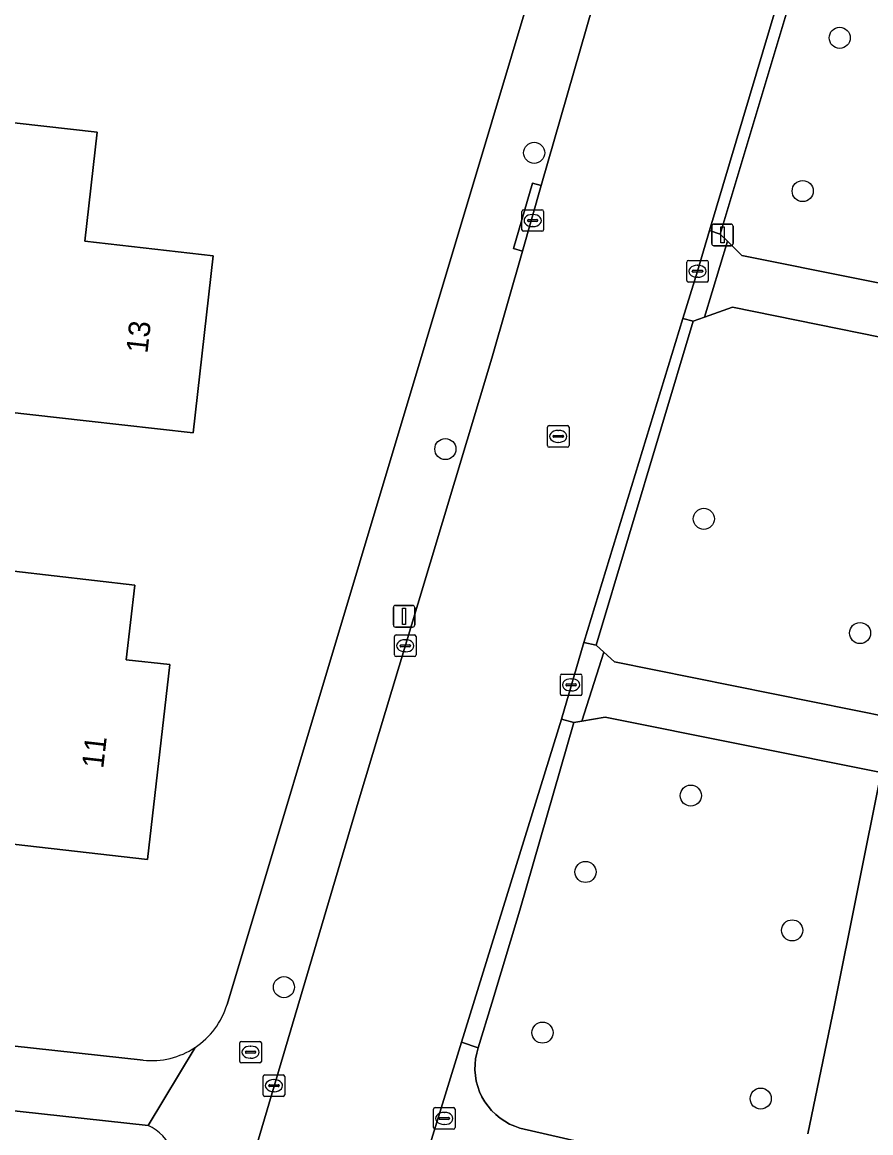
# Model space of a CAD drawing. Extents: x 162184 to 163154, y 385507 to 386516.
# Drawn here: x 162478.2 to 162517.6, y 385877.3 to 385928.8 of the extents above; entities that cross this region are included whole.
import ezdxf

# ---------------------------------------------------------------- set-up
doc = ezdxf.new("R2010")
doc.units = 0
for name, color, linetype in [('IMGEO_Boom', 7, 'Continuous'), ('IMGEO_Brandkraan', 7, 'Continuous'), ('IMGEO_Erf', 7, 'Continuous'), ('IMGEO_Groenvoorziening', 7, 'Continuous'), ('IMGEO_Kolk', 7, 'Continuous'), ('IMGEO_Lichtmast', 7, 'Continuous'), ('IMGEO_Pand', 7, 'Continuous'), ('IMGEO_Pand_nummerreeks', 7, 'Continuous'), ('IMGEO_Rijbaan_lokaal_gesloten', 7, 'Continuous'), ('IMGEO_Rioolput', 7, 'Continuous'), ('IMGEO_Voetpad_open', 7, 'Continuous')]:
    doc.layers.add(name, color=color, linetype=linetype)

msp = doc.modelspace()

# ---------------------------------------------------------------- linework, layer by layer
at = {"layer": 'IMGEO_Boom'}
for centre in [(162516.129, 385928.076), (162501.969, 385922.747), (162514.412, 385920.972), (162497.854, 385909.008), (162509.831, 385905.774), (162517.072, 385900.476), (162509.226, 385892.941), (162504.348, 385889.399), (162513.924, 385886.69), (162490.372, 385884.058), (162502.355, 385881.949), (162512.468, 385878.89)]:
    msp.add_circle(centre, 0.489, dxfattribs=at)
at = {"layer": 'IMGEO_Brandkraan'}
for p, q in [((162488.399, 385881.542), (162489.251, 385881.542)), ((162488.324, 385880.616), (162488.324, 385881.468)), ((162488.583, 385881.036), (162488.583, 385881.048)), ((162489.021, 385880.999), (162488.623, 385880.999)), ((162488.626, 385881.085), (162489.024, 385881.085)), ((162488.812, 385881.322), (162488.837, 385881.322)), ((162489.067, 385881.048), (162489.067, 385881.036)), ((162489.325, 385881.468), (162489.325, 385880.616)), ((162489.251, 385880.542), (162488.399, 385880.542)), ((162488.835, 385880.762), (162488.81, 385880.762))]:
    msp.add_line(p, q, dxfattribs=at)
for points in [[(162488.399, 385881.542), (162489.251, 385881.542)], [(162488.324, 385880.616), (162488.324, 385881.468)], [(162489.325, 385881.468), (162489.325, 385880.616)], [(162489.251, 385880.542), (162488.399, 385880.542)]]:
    msp.add_lwpolyline(points, dxfattribs=at)
for centre, radius, start, end in [((162488.401, 385881.466), 0.0765, 91.552, 178.448), ((162488.401, 385881.466), 0.0765, 91.552, 178.448), ((162489.249, 385881.466), 0.0765, 1.552, 88.448), ((162489.249, 385881.466), 0.0765, 1.552, 88.448), ((162488.623, 385881.045), 0.0403, 85.8775, 175.7526), ((162488.62, 385881.035), 0.0366, 178.938, 274.7102), ((162489.024, 385881.042), 0.043, 264.8664, 352.4533), ((162489.028, 385881.047), 0.0386, 1.7309, 96.639), ((162488.401, 385880.618), 0.0765, 181.552, 268.448), ((162488.401, 385880.618), 0.0765, 181.552, 268.448), ((162489.249, 385880.618), 0.0765, 271.552, 358.448), ((162489.249, 385880.618), 0.0765, 271.552, 358.448)]:
    msp.add_arc(centre, radius, start, end, dxfattribs=at)
for centre, major_axis, ratio, start_param, end_param in [((162488.811, 385881.042), (-0.387, 0.002), 0.722429, 4.712389, 7.853982), ((162488.836, 385881.042), (-0.39, 0.002), 0.717154, 1.570796, 4.712389)]:
    msp.add_ellipse(centre, major_axis=major_axis, ratio=ratio, start_param=start_param, end_param=end_param, dxfattribs=at)
at = {"layer": 'IMGEO_Erf'}
for points in [[(162487.736, 385883.252), (162500, 385924.181), (162505.435, 385942.32)], [(162474.106, 385903.774), (162483.462, 385902.705), (162483.066, 385899.242), (162485.087, 385899.012), (162484.055, 385889.981), (162475.111, 385891.003)], [(162315.549, 385899.101), (162483.845, 385880.672)]]:
    msp.add_lwpolyline(points, dxfattribs=at)
msp.add_lwpolyline([(162481.719, 385923.7), (162481.149, 385918.645), (162487.094, 385917.974), (162486.168, 385909.757), (162481.2, 385910.317), (162473.784, 385911.153), (162474.216, 385914.988), (162470.212, 385915.44), (162470.645, 385919.276), (162471.277, 385924.878), (162476.751, 385924.26)], close=True, dxfattribs=at)
for centre, radius, start, end in [((162484.23, 385884.311), 3.662, 303.5845, 343.1929), ((162484.236, 385884.304), 3.653, 263.849, 303.5627)]:
    msp.add_arc(centre, radius, start, end, dxfattribs=at)
at = {"layer": 'IMGEO_Groenvoorziening'}
for points in [[(162525.32, 385942.052), (162520.583, 385943.386), (162520.312, 385943.411), (162520.04, 385943.412), (162519.77, 385943.388), (162519.502, 385943.34), (162519.24, 385943.269), (162518.985, 385943.174), (162518.74, 385943.057), (162518.506, 385942.919), (162518.286, 385942.76), (162518.08, 385942.583), (162517.891, 385942.387), (162517.721, 385942.176), (162517.57, 385941.95), (162517.44, 385941.711), (162517.331, 385941.462), (162517.26, 385941.254), (162510.59, 385918.977), (162510.922, 385918.649), (162511.59, 385917.99), (162522.449, 385915.81), (162527.062, 385938.387)], [(162514.655, 385877.262), (162515.874, 385883.146), (162518.043, 385894.013), (162505.257, 385896.583), (162504.18, 385896.393), (162503.807, 385896.327), (162501.302, 385887.632), (162500, 385883.311), (162499.377, 385881.243), (162499.305, 385880.993), (162499.255, 385880.738), (162499.228, 385880.479), (162499.225, 385880.22), (162499.245, 385879.96), (162499.288, 385879.704), (162499.353, 385879.452), (162499.441, 385879.208), (162499.55, 385878.972), (162499.68, 385878.747), (162499.83, 385878.534), (162499.998, 385878.335), (162500.186, 385878.15), (162500.387, 385877.984), (162500.602, 385877.837), (162500.83, 385877.71), (162501.068, 385877.604), (162501.3, 385877.523), (162511.214, 385875.241)], [(162484.078, 385877.647), (162461.469, 385880.119), (162461.029, 385876.13), (162460.988, 385875.745), (162482.598, 385873.386)]]:
    msp.add_lwpolyline(points, dxfattribs=at)
msp.add_lwpolyline([(162505.196, 385899.591), (162505.684, 385899.141), (162518.56, 385896.553), (162521.961, 385913.391), (162511.153, 385915.582), (162509.855, 385915.132), (162509.344, 385914.936), (162504.847, 385899.913)], close=True, dxfattribs=at)
msp.add_arc((162483.117, 385875.593), 2.267, 256.7683, 64.9238, dxfattribs=at)
at = {"layer": 'IMGEO_Kolk'}
for p, q in [((162501.399, 385919.18), (162501.399, 385920.032)), ((162501.474, 385920.106), (162502.326, 385920.106)), ((162501.658, 385919.6), (162501.658, 385919.612)), ((162501.701, 385919.649), (162502.099, 385919.649)), ((162501.887, 385919.886), (162501.912, 385919.886)), ((162502.142, 385919.612), (162502.142, 385919.6)), ((162502.4, 385920.032), (162502.4, 385919.18)), ((162502.326, 385919.106), (162501.474, 385919.106)), ((162502.096, 385919.563), (162501.698, 385919.563)), ((162501.91, 385919.326), (162501.885, 385919.326)), ((162509.038, 385916.828), (162509.038, 385917.68)), ((162509.113, 385917.754), (162509.965, 385917.754)), ((162510.039, 385917.68), (162510.039, 385916.828)), ((162509.297, 385917.248), (162509.297, 385917.26)), ((162509.735, 385917.211), (162509.337, 385917.211)), ((162509.34, 385917.297), (162509.738, 385917.297)), ((162509.526, 385917.534), (162509.551, 385917.534)), ((162509.781, 385917.26), (162509.781, 385917.248)), ((162509.965, 385916.754), (162509.113, 385916.754)), ((162509.549, 385916.974), (162509.524, 385916.974)), ((162495.494, 385899.461), (162495.494, 385900.313)), ((162495.569, 385900.387), (162496.421, 385900.387)), ((162495.982, 385900.167), (162496.007, 385900.167)), ((162496.495, 385900.313), (162496.495, 385899.461)), ((162495.753, 385899.881), (162495.753, 385899.893)), ((162496.191, 385899.844), (162495.793, 385899.844)), ((162495.796, 385899.93), (162496.194, 385899.93)), ((162496.005, 385899.607), (162495.98, 385899.607)), ((162496.237, 385899.893), (162496.237, 385899.881)), ((162496.421, 385899.387), (162495.569, 385899.387)), ((162503.181, 385897.649), (162503.181, 385898.501)), ((162503.256, 385898.575), (162504.108, 385898.575)), ((162504.182, 385898.501), (162504.182, 385897.649)), ((162503.44, 385898.069), (162503.44, 385898.081)), ((162503.878, 385898.032), (162503.48, 385898.032)), ((162503.483, 385898.118), (162503.881, 385898.118)), ((162503.669, 385898.355), (162503.694, 385898.355)), ((162503.924, 385898.081), (162503.924, 385898.069)), ((162504.108, 385897.575), (162503.256, 385897.575)), ((162503.692, 385897.795), (162503.667, 385897.795)), ((162489.484, 385879.99), (162490.336, 385879.99)), ((162489.409, 385879.064), (162489.409, 385879.916)), ((162489.668, 385879.484), (162489.668, 385879.496)), ((162490.106, 385879.447), (162489.708, 385879.447)), ((162489.711, 385879.533), (162490.109, 385879.533)), ((162489.897, 385879.77), (162489.922, 385879.77)), ((162490.152, 385879.496), (162490.152, 385879.484)), ((162490.41, 385879.916), (162490.41, 385879.064)), ((162490.336, 385878.99), (162489.484, 385878.99)), ((162489.92, 385879.21), (162489.895, 385879.21)), ((162497.377, 385878.47), (162498.229, 385878.47)), ((162497.302, 385877.544), (162497.302, 385878.396)), ((162497.561, 385877.964), (162497.561, 385877.976)), ((162497.999, 385877.927), (162497.601, 385877.927)), ((162497.604, 385878.013), (162498.002, 385878.013)), ((162497.79, 385878.25), (162497.815, 385878.25)), ((162498.045, 385877.976), (162498.045, 385877.964)), ((162498.303, 385878.396), (162498.303, 385877.544)), ((162498.229, 385877.47), (162497.377, 385877.47)), ((162497.813, 385877.69), (162497.788, 385877.69))]:
    msp.add_line(p, q, dxfattribs=at)
for points in [[(162501.399, 385919.18), (162501.399, 385920.032)], [(162501.474, 385920.106), (162502.326, 385920.106)], [(162502.4, 385920.032), (162502.4, 385919.18)], [(162502.326, 385919.106), (162501.474, 385919.106)], [(162509.038, 385916.828), (162509.038, 385917.68)], [(162509.113, 385917.754), (162509.965, 385917.754)], [(162510.039, 385917.68), (162510.039, 385916.828)], [(162509.965, 385916.754), (162509.113, 385916.754)], [(162495.494, 385899.461), (162495.494, 385900.313)], [(162495.569, 385900.387), (162496.421, 385900.387)], [(162496.495, 385900.313), (162496.495, 385899.461)], [(162496.421, 385899.387), (162495.569, 385899.387)], [(162503.181, 385897.649), (162503.181, 385898.501)], [(162503.256, 385898.575), (162504.108, 385898.575)], [(162504.182, 385898.501), (162504.182, 385897.649)], [(162504.108, 385897.575), (162503.256, 385897.575)], [(162489.484, 385879.99), (162490.336, 385879.99)], [(162489.409, 385879.064), (162489.409, 385879.916)], [(162490.41, 385879.916), (162490.41, 385879.064)], [(162490.336, 385878.99), (162489.484, 385878.99)], [(162497.377, 385878.47), (162498.229, 385878.47)], [(162497.302, 385877.544), (162497.302, 385878.396)], [(162498.303, 385878.396), (162498.303, 385877.544)], [(162498.229, 385877.47), (162497.377, 385877.47)]]:
    msp.add_lwpolyline(points, dxfattribs=at)
for centre, radius, start, end in [((162501.476, 385920.03), 0.0765, 91.552, 178.448), ((162501.476, 385920.03), 0.0765, 91.552, 178.448), ((162501.698, 385919.609), 0.0403, 85.8775, 175.7526), ((162501.695, 385919.599), 0.0366, 178.938, 274.7102), ((162502.099, 385919.606), 0.043, 264.8664, 352.4533), ((162502.103, 385919.611), 0.0386, 1.7309, 96.639), ((162502.324, 385920.03), 0.0765, 1.552, 88.448), ((162502.324, 385920.03), 0.0765, 1.552, 88.448), ((162501.476, 385919.182), 0.0765, 181.552, 268.448), ((162501.476, 385919.182), 0.0765, 181.552, 268.448), ((162502.324, 385919.182), 0.0765, 271.552, 358.448), ((162502.324, 385919.182), 0.0765, 271.552, 358.448), ((162509.115, 385917.678), 0.0765, 91.552, 178.448), ((162509.115, 385917.678), 0.0765, 91.552, 178.448), ((162509.963, 385917.678), 0.0765, 1.552, 88.448), ((162509.963, 385917.678), 0.0765, 1.552, 88.448), ((162509.337, 385917.257), 0.0403, 85.8775, 175.7526), ((162509.334, 385917.247), 0.0366, 178.938, 274.7102), ((162509.738, 385917.254), 0.043, 264.8664, 352.4533), ((162509.742, 385917.259), 0.0386, 1.7309, 96.639), ((162509.115, 385916.83), 0.0765, 181.552, 268.448), ((162509.115, 385916.83), 0.0765, 181.552, 268.448), ((162509.963, 385916.83), 0.0765, 271.552, 358.448), ((162509.963, 385916.83), 0.0765, 271.552, 358.448), ((162495.571, 385900.311), 0.0765, 91.552, 178.448), ((162495.571, 385900.311), 0.0765, 91.552, 178.448), ((162496.419, 385900.311), 0.0765, 1.552, 88.448), ((162496.419, 385900.311), 0.0765, 1.552, 88.448), ((162495.793, 385899.89), 0.0403, 85.8775, 175.7526), ((162495.79, 385899.88), 0.0366, 178.938, 274.7102), ((162496.194, 385899.887), 0.043, 264.8664, 352.4533), ((162496.198, 385899.892), 0.0386, 1.7309, 96.639), ((162495.571, 385899.463), 0.0765, 181.552, 268.448), ((162495.571, 385899.463), 0.0765, 181.552, 268.448), ((162496.419, 385899.463), 0.0765, 271.552, 358.448), ((162496.419, 385899.463), 0.0765, 271.552, 358.448), ((162503.258, 385898.499), 0.0765, 91.552, 178.448), ((162503.258, 385898.499), 0.0765, 91.552, 178.448), ((162504.106, 385898.499), 0.0765, 1.552, 88.448), ((162504.106, 385898.499), 0.0765, 1.552, 88.448), ((162503.48, 385898.078), 0.0403, 85.8775, 175.7526), ((162503.477, 385898.068), 0.0366, 178.938, 274.7102), ((162503.881, 385898.075), 0.043, 264.8664, 352.4533), ((162503.885, 385898.08), 0.0386, 1.7309, 96.639), ((162503.258, 385897.651), 0.0765, 181.552, 268.448), ((162503.258, 385897.651), 0.0765, 181.552, 268.448), ((162504.106, 385897.651), 0.0765, 271.552, 358.448), ((162504.106, 385897.651), 0.0765, 271.552, 358.448), ((162489.486, 385879.914), 0.0765, 91.552, 178.448), ((162489.486, 385879.914), 0.0765, 91.552, 178.448), ((162490.334, 385879.914), 0.0765, 1.552, 88.448), ((162490.334, 385879.914), 0.0765, 1.552, 88.448), ((162489.708, 385879.493), 0.0403, 85.8775, 175.7526), ((162489.705, 385879.483), 0.0366, 178.938, 274.7102), ((162490.109, 385879.49), 0.043, 264.8664, 352.4533), ((162490.113, 385879.495), 0.0386, 1.7309, 96.639), ((162489.486, 385879.066), 0.0765, 181.552, 268.448), ((162489.486, 385879.066), 0.0765, 181.552, 268.448), ((162490.334, 385879.066), 0.0765, 271.552, 358.448), ((162490.334, 385879.066), 0.0765, 271.552, 358.448), ((162497.379, 385878.394), 0.0765, 91.552, 178.448), ((162497.379, 385878.394), 0.0765, 91.552, 178.448), ((162498.227, 385878.394), 0.0765, 1.552, 88.448), ((162498.227, 385878.394), 0.0765, 1.552, 88.448), ((162497.601, 385877.973), 0.0403, 85.8775, 175.7526), ((162497.598, 385877.963), 0.0366, 178.938, 274.7102), ((162498.002, 385877.97), 0.043, 264.8664, 352.4533), ((162498.006, 385877.975), 0.0386, 1.7309, 96.639), ((162497.379, 385877.546), 0.0765, 181.552, 268.448), ((162497.379, 385877.546), 0.0765, 181.552, 268.448), ((162498.227, 385877.546), 0.0765, 271.552, 358.448), ((162498.227, 385877.546), 0.0765, 271.552, 358.448)]:
    msp.add_arc(centre, radius, start, end, dxfattribs=at)
for centre, major_axis, ratio, start_param, end_param in [((162501.886, 385919.606), (-0.387, 0.002), 0.722429, 4.712389, 7.853982), ((162501.911, 385919.606), (-0.39, 0.002), 0.717154, 1.570796, 4.712389), ((162509.525, 385917.254), (-0.387, 0.002), 0.722429, 4.712389, 7.853982), ((162509.55, 385917.254), (-0.39, 0.002), 0.717154, 1.570796, 4.712389), ((162495.981, 385899.887), (-0.387, 0.002), 0.722429, 4.712389, 7.853982), ((162496.006, 385899.887), (-0.39, 0.002), 0.717154, 1.570796, 4.712389), ((162503.668, 385898.075), (-0.387, 0.002), 0.722429, 4.712389, 7.853982), ((162503.693, 385898.075), (-0.39, 0.002), 0.717154, 1.570796, 4.712389), ((162489.896, 385879.49), (-0.387, 0.002), 0.722429, 4.712389, 7.853982), ((162489.921, 385879.49), (-0.39, 0.002), 0.717154, 1.570796, 4.712389), ((162497.789, 385877.97), (-0.387, 0.002), 0.722429, 4.712389, 7.853982), ((162497.814, 385877.97), (-0.39, 0.002), 0.717154, 1.570796, 4.712389)]:
    msp.add_ellipse(centre, major_axis=major_axis, ratio=ratio, start_param=start_param, end_param=end_param, dxfattribs=at)
at = {"layer": 'IMGEO_Lichtmast'}
for p, q in [((162510.2, 385918.54), (162510.2, 385919.34)), ((162510.2, 385919.34), (162510.2, 385918.54)), ((162510.3, 385919.44), (162511.09, 385919.44)), ((162511.09, 385919.44), (162510.3, 385919.44)), ((162511.19, 385919.34), (162511.19, 385918.54)), ((162511.19, 385918.54), (162511.19, 385919.34)), ((162511.09, 385918.44), (162510.3, 385918.44)), ((162510.3, 385918.44), (162511.09, 385918.44)), ((162495.442, 385900.856), (162495.442, 385901.656)), ((162495.442, 385901.656), (162495.442, 385900.856)), ((162495.542, 385901.756), (162496.332, 385901.756)), ((162496.332, 385901.756), (162495.542, 385901.756)), ((162496.432, 385901.656), (162496.432, 385900.856)), ((162496.432, 385900.856), (162496.432, 385901.656)), ((162496.332, 385900.756), (162495.542, 385900.756)), ((162495.542, 385900.756), (162496.332, 385900.756))]:
    msp.add_line(p, q, dxfattribs=at)
for points in [[(162510.62, 385919.315), (162510.77, 385919.315), (162510.77, 385918.565), (162510.62, 385918.565), (162510.62, 385919.315)], [(162495.862, 385901.631), (162496.012, 385901.631), (162496.012, 385900.881), (162495.862, 385900.881), (162495.862, 385901.631)]]:
    msp.add_lwpolyline(points, dxfattribs=at)
for centre, start, end in [((162510.3, 385919.34), 90, 180), ((162510.3, 385919.34), 90, 180), ((162511.09, 385919.34), 0, 90), ((162511.09, 385919.34), 360, 90), ((162510.3, 385918.54), 180, 270), ((162510.3, 385918.54), 180, 270), ((162511.09, 385918.54), 270, 0), ((162511.09, 385918.54), 270, 0), ((162495.542, 385901.656), 90, 180), ((162495.542, 385901.656), 90, 180), ((162496.332, 385901.656), 0, 90), ((162496.332, 385901.656), 360, 90), ((162495.542, 385900.856), 180, 270), ((162495.542, 385900.856), 180, 270), ((162496.332, 385900.856), 270, 0), ((162496.332, 385900.856), 270, 0)]:
    msp.add_arc(centre, 0.1, start, end, dxfattribs=at)
at = {"layer": 'IMGEO_Pand'}
for points in [[(162487.094, 385917.974), (162481.149, 385918.645), (162481.719, 385923.7), (162476.751, 385924.26), (162471.277, 385924.878), (162470.645, 385919.276), (162470.212, 385915.44), (162474.216, 385914.988), (162473.784, 385911.153), (162481.2, 385910.317), (162486.168, 385909.757)], [(162483.462, 385902.705), (162474.106, 385903.774), (162474.073, 385903.48), (162463.902, 385904.618), (162458.744, 385905.195), (162458.233, 385900.634), (162457.953, 385899.065), (162457.873, 385898.347), (162463.135, 385897.758), (162463.215, 385898.476), (162475.804, 385897.067), (162475.111, 385891.003), (162484.055, 385889.981), (162485.087, 385899.012), (162483.066, 385899.242)]]:
    msp.add_lwpolyline(points, close=True, dxfattribs=at)
at = {"layer": 'IMGEO_Rijbaan_lokaal_gesloten'}
msp.add_lwpolyline([(162497.086, 385876.584), (162498.596, 385881.5), (162503.236, 385896.477), (162504.269, 385900.045), (162508.863, 385915.06), (162509.535, 385917.255), (162510.097, 385919.136), (162515.965, 385938.832), (162508.031, 385941.166), (162502.299, 385921.223), (162501.428, 385918.192), (162500, 385913.225), (162496.007, 385899.923), (162493.86, 385892.787), (162489.15, 385876.859)], dxfattribs=at)
at = {"layer": 'IMGEO_Rioolput'}
for p, q in [((162502.582, 385909.17), (162502.582, 385910.022)), ((162502.657, 385910.096), (162503.509, 385910.096)), ((162503.07, 385909.876), (162503.095, 385909.876)), ((162503.583, 385910.022), (162503.583, 385909.17)), ((162502.841, 385909.59), (162502.841, 385909.602)), ((162503.279, 385909.553), (162502.881, 385909.553)), ((162502.884, 385909.639), (162503.282, 385909.639)), ((162503.093, 385909.316), (162503.068, 385909.316)), ((162503.325, 385909.602), (162503.325, 385909.59)), ((162503.509, 385909.096), (162502.657, 385909.096))]:
    msp.add_line(p, q, dxfattribs=at)
for points in [[(162502.582, 385909.17), (162502.582, 385910.022)], [(162502.657, 385910.096), (162503.509, 385910.096)], [(162503.583, 385910.022), (162503.583, 385909.17)], [(162503.509, 385909.096), (162502.657, 385909.096)]]:
    msp.add_lwpolyline(points, dxfattribs=at)
for centre, radius, start, end in [((162502.659, 385910.02), 0.0765, 91.552, 178.448), ((162502.659, 385910.02), 0.0765, 91.552, 178.448), ((162503.507, 385910.02), 0.0765, 1.552, 88.448), ((162503.507, 385910.02), 0.0765, 1.552, 88.448), ((162502.881, 385909.599), 0.0403, 85.8775, 175.7526), ((162502.878, 385909.589), 0.0366, 178.938, 274.7102), ((162503.282, 385909.596), 0.043, 264.8664, 352.4533), ((162503.286, 385909.601), 0.0386, 1.7309, 96.639), ((162502.659, 385909.172), 0.0765, 181.552, 268.448), ((162502.659, 385909.172), 0.0765, 181.552, 268.448), ((162503.507, 385909.172), 0.0765, 271.552, 358.448), ((162503.507, 385909.172), 0.0765, 271.552, 358.448)]:
    msp.add_arc(centre, radius, start, end, dxfattribs=at)
for centre, major_axis, ratio, start_param, end_param in [((162503.069, 385909.596), (-0.387, 0.002), 0.722429, 4.712389, 7.853982), ((162503.094, 385909.596), (-0.39, 0.002), 0.717154, 1.570796, 4.712389)]:
    msp.add_ellipse(centre, major_axis=major_axis, ratio=ratio, start_param=start_param, end_param=end_param, dxfattribs=at)
at = {"layer": 'IMGEO_Voetpad_open'}
for points in [[(162493.86, 385892.787), (162496.007, 385899.923), (162500, 385913.225), (162501.428, 385918.192), (162501.007, 385918.315), (162501.893, 385921.342), (162502.299, 385921.223), (162508.031, 385941.166), (162508.513, 385942.844)], [(162505.435, 385942.32), (162500, 385924.181), (162487.736, 385883.252)], [(162527.062, 385938.387), (162522.449, 385915.81), (162511.59, 385917.99), (162510.922, 385918.649), (162509.855, 385915.132), (162511.153, 385915.582), (162521.961, 385913.391), (162518.56, 385896.553), (162505.684, 385899.141), (162505.196, 385899.591), (162504.18, 385896.393), (162505.257, 385896.583), (162518.043, 385894.013), (162515.874, 385883.146), (162514.655, 385877.262)], [(162483.845, 385880.672), (162315.549, 385899.101)], [(162489.15, 385876.859), (162493.86, 385892.787)], [(162511.214, 385875.241), (162501.3, 385877.523), (162501.068, 385877.604), (162500.83, 385877.71), (162500.602, 385877.837), (162500.387, 385877.984), (162500.186, 385878.15), (162499.998, 385878.335), (162499.83, 385878.534), (162499.68, 385878.747), (162499.55, 385878.972), (162499.441, 385879.208), (162499.353, 385879.452), (162499.288, 385879.704), (162499.245, 385879.96), (162499.225, 385880.22), (162499.228, 385880.479), (162499.255, 385880.738), (162499.305, 385880.993), (162499.377, 385881.243), (162498.596, 385881.5), (162497.086, 385876.584)], [(162461.469, 385880.119), (162484.078, 385877.647), (162486.256, 385881.26)], [(162486.256, 385881.26), (162484.078, 385877.647)]]:
    msp.add_lwpolyline(points, dxfattribs=at)
for points in [[(162517.26, 385941.254), (162517.331, 385941.462), (162516.788, 385941.593), (162515.965, 385938.832), (162510.097, 385919.136), (162510.59, 385918.977)], [(162502.299, 385921.223), (162501.893, 385921.342), (162501.007, 385918.315), (162501.428, 385918.192)], [(162509.344, 385914.936), (162509.855, 385915.132), (162510.922, 385918.649), (162510.59, 385918.977), (162510.097, 385919.136), (162509.535, 385917.255), (162508.863, 385915.06)], [(162509.344, 385914.936), (162508.863, 385915.06), (162504.269, 385900.045), (162504.847, 385899.913)], [(162504.18, 385896.393), (162505.196, 385899.591), (162504.847, 385899.913), (162504.269, 385900.045), (162503.236, 385896.477), (162503.807, 385896.327)], [(162501.302, 385887.632), (162503.807, 385896.327), (162503.236, 385896.477), (162498.596, 385881.5), (162499.377, 385881.243), (162500, 385883.311)]]:
    msp.add_lwpolyline(points, close=True, dxfattribs=at)
for centre, radius, start, end in [((162484.23, 385884.311), 3.662, 303.5845, 343.1929), ((162484.236, 385884.304), 3.653, 263.849, 303.5627), ((162483.117, 385875.593), 2.267, 256.7683, 64.9238)]:
    msp.add_arc(centre, radius, start, end, dxfattribs=at)

# ---------------------------------------------------------------- texts
at = {"layer": 'IMGEO_Pand_nummerreeks'}
for s, rotation, p in [('13', 83.5716, (162484.045, 385913.417)), ('11', 83.48, (162481.996, 385894.166))]:
    msp.add_text(s, height=1, rotation=rotation, dxfattribs=at).set_placement(p)

doc.saveas('drawing.dxf')
